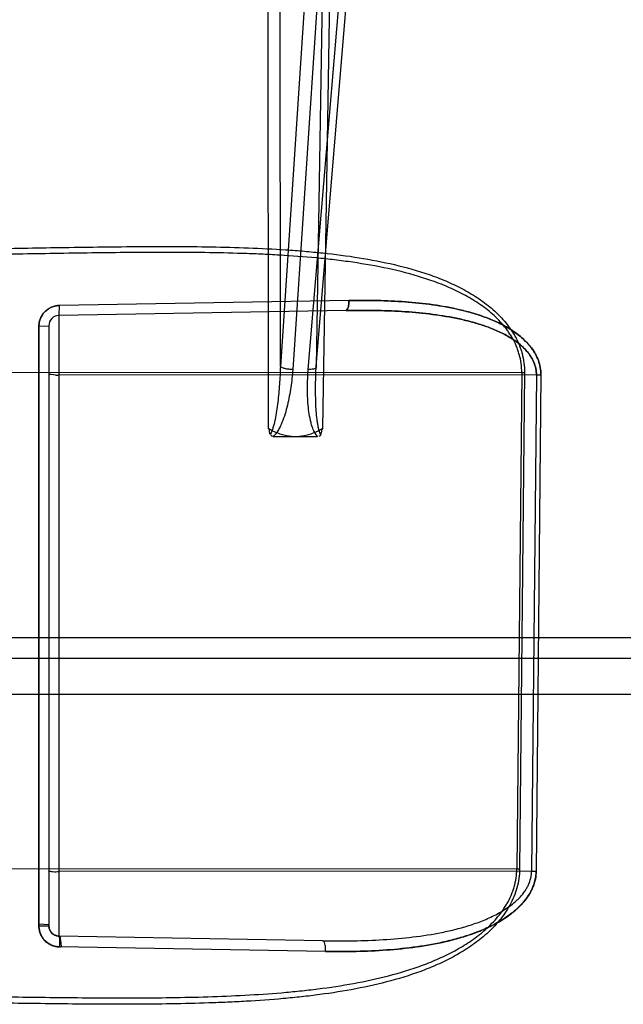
# Model space of a CAD drawing. Header units: millimetres. Extents: x 0 to 297, y 0 to 210.
# Tile 288 of 455: x 143.089 to 143.323, y 159.976 to 160.357. Entities that reach past the tile are written whole.
import ezdxf

# ---------------------------------------------------------------- set-up
doc = ezdxf.new("R2010")
doc.units = ezdxf.units.MM
doc.header["$LTSCALE"] = 16.335
doc.layers.add('INTFCLR_1', color=7, linetype='CONTINUOUS')
doc.layers.add('INTFCLR_144815', color=7, linetype='CONTINUOUS')

msp = doc.modelspace()

# ---------------------------------------------------------------- linework, layer by layer
at = {"layer": 'INTFCLR_1', "color": 9, "linetype": 'Continuous'}
for p, q in [((143.1045099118, 160.2420976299), (143.1046788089, 160.245940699)), ((143.2154849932, 160.2440311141), (143.1045099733, 160.2420940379)), ((143.1045099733, 160.0019568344), (143.1045099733, 160.2420940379)), ((143.096751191, 160.2379419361), (143.100579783, 160.2380946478)), ((143.0967545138, 160.0058035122), (143.096751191, 160.2379419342)), ((143.096751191, 160.2379419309), (143.0967545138, 160.0058035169)), ((143.100579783, 160.2380946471), (143.1005797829, 160.0059562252)), ((143.2834258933, 160.2199799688), (143.076579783, 160.2198421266)), ((143.2891090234, 160.2190673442), (143.1045099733, 160.2189443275)), ((143.2834258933, 160.2199799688), (143.2815399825, 160.027978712)), ((143.284502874, 160.2199799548), (143.2826254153, 160.0279786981)), ((143.2891090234, 160.2190673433), (143.2872684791, 160.0270661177)), ((143.2908628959, 160.2190673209), (143.2890354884, 160.0270660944)), ((143.2815399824, 160.027978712), (143.076579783, 160.0278421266)), ((143.287268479, 160.0270661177), (143.1045099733, 160.0269443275)), ((143.100579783, 160.0059562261), (143.0967545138, 160.0058035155)), ((143.2065316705, 160.0001760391), (143.1045099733, 160.0019568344)), ((143.2075975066, 159.9960239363), (143.104683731, 159.9978047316))]:
    msp.add_line(p, q, dxfattribs=at)
at = {"layer": 'INTFCLR_1', "color": 6, "linetype": 'Continuous'}
msp.add_line((143.2166038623, 160.2478724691), (143.104678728, 160.2459477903), dxfattribs=at)
at = {"layer": 'INTFCLR_1', "color": 7, "linetype": 'Continuous'}
for p, q in [((143.1005610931, 160.006342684), (143.0967168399, 160.0065764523)), ((143.0967545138, 160.0058035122), (143.100579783, 160.0059562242))]:
    msp.add_line(p, q, dxfattribs=at)
at = {"layer": 'INTFCLR_1', "color": 9, "linetype": 'Continuous'}
for centre, radius, start, end in [((143.104579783, 160.2380946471), 0.004, 90.9999999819, 180.0000000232), ((143.2839651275, 160.2755898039), 0.0556124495, 269.4444351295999, 270.554032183), ((143.2899872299, 160.3123096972), 0.0932464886, 269.4603735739, 270.5380653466), ((143.256268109, 160.0282423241), 0.0252732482, 354.9677313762, 359.4023666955), ((143.2820834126, 160.0834711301), 0.05549507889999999, 269.4389277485, 270.5595984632), ((143.2753152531, 160.0271996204), 0.0119539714, 354.3627565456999, 359.3601037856), ((143.2881532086, 160.1201314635), 0.0930695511, 269.4553317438, 270.543160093), ((143.104579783, 160.0059562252), 0.004, 179.9999999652, 269.0000000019)]:
    msp.add_arc(centre, radius, start, end, dxfattribs=at)
for points, knots in [([(143.0765797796, 160.267916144), (143.0859893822, 160.2680798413), (143.105203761, 160.2684120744), (143.1341301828, 160.2688147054), (143.1584733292, 160.2688082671), (143.1778043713, 160.2683117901), (143.1898104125, 160.2677125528), (143.1993676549, 160.2669954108), (143.2088258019, 160.2660988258), (143.2204969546, 160.2645919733), (143.2342555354, 160.2619506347), (143.2443267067, 160.2591213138), (143.2508466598, 160.2567483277), (143.2551221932, 160.2550280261), (143.2603283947, 160.2525939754), (143.2652996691, 160.2497044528), (143.2690802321, 160.2470646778), (143.272716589, 160.2441718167), (143.2760625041, 160.2408794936), (143.2785881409, 160.2376339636), (143.279906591, 160.2356509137), (143.2811325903, 160.2335769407), (143.2821888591, 160.2313916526), (143.2830450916, 160.2291084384), (143.2841228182, 160.2255680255), (143.2845269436, 160.2224516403), (143.2845028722, 160.2199799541)], [0, 0, 0, 0, 0.1235566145, 0.2523009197, 0.3798114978, 0.4431193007, 0.5061642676, 0.5376099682, 0.5689408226, 0.6308911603, 0.6920327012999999, 0.752745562, 0.7679518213, 0.7831117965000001, 0.8132424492, 0.8433241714, 0.8584671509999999, 0.8737428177, 0.9043052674, 0.9197932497, 0.927658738, 0.9355555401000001, 0.951412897, 0.9594409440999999, 0.9675478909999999, 1, 1, 1, 1]), ([(143.2834258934, 160.2199799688), (143.2834500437, 160.2223381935), (143.2830480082, 160.2253149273), (143.2819817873, 160.2286851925), (143.2811333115, 160.2308624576), (143.2800880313, 160.2329430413), (143.2788763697, 160.2349164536), (143.277568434, 160.2368105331), (143.2750593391, 160.2399128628), (143.2717449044, 160.2430488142), (143.2681453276, 160.2458049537), (143.2643758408, 160.2483372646), (143.259405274, 160.2511122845), (143.2531730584, 160.2539065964), (143.2445929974, 160.2570410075), (143.233476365, 160.2600337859), (143.2220920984, 160.2621249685), (143.2128243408, 160.2634053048), (143.2034115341, 160.264460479), (143.1939200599, 160.2652101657), (143.1843695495, 160.2657345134), (143.1747481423, 160.2661297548), (143.1578431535, 160.2665274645), (143.1336153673, 160.2665090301), (143.1049106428, 160.2661010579), (143.0858834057, 160.2657702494), (143.0765797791, 160.2656075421)], [0, 0, 0, 0, 0.0312892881, 0.03912751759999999, 0.0468991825, 0.06226888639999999, 0.0699343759, 0.0776117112, 0.0927934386, 0.1227942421, 0.1378533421, 0.1529191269, 0.1830069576, 0.2132472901, 0.2434466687, 0.304120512, 0.3657115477, 0.3969032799, 0.4282361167, 0.491366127, 0.5231874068, 0.5551359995, 0.6191214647, 0.74751942, 0.8765456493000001, 1, 1, 1, 1]), ([(143.096751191, 160.2379419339), (143.0967511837, 160.2384586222), (143.0968529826, 160.2394967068), (143.0973052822, 160.2409911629), (143.0980408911, 160.2423731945), (143.0990302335, 160.2435863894), (143.1002386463, 160.2445886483), (143.101617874, 160.2453400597), (143.1031166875, 160.2458132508), (143.1041587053, 160.2459316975), (143.1046788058, 160.245940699)], [0, 0, 0, 0, 0.1244054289, 0.2492602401, 0.3736517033, 0.4989701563, 0.6237950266, 0.7493186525, 0.8747542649, 1, 1, 1, 1]), ([(143.1046788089, 160.245940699), (143.1041583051, 160.2459316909), (143.1031149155, 160.2458130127), (143.1016172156, 160.2453396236), (143.1002368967, 160.2445875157), (143.0990303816, 160.2435865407), (143.0980397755, 160.2423714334), (143.0973048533, 160.2409905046), (143.0968527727, 160.2394949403), (143.096751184, 160.2384582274), (143.096751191, 160.2379419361)], [0, 0, 0, 0, 0.1253428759, 0.2510117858, 0.3759519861, 0.5014663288, 0.6260963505, 0.7510692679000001, 0.8756901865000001, 1, 1, 1, 1]), ([(143.2166039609, 160.2478778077), (143.2166066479, 160.2474017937), (143.2165354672, 160.2462878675), (143.2163608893, 160.2450195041), (143.2157814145, 160.2440294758), (143.2154851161, 160.2440239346)], [0, 0, 0, 0, 0.3432253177, 0.7863229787, 1, 1, 1, 1]), ([(143.2154851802, 160.244020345), (143.215782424, 160.2440259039), (143.2163584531, 160.2450209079), (143.2165361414, 160.2462874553), (143.2166066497, 160.2474017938), (143.2166039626, 160.2478778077)], [0, 0, 0, 0, 0.2142356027, 0.65697208, 1, 1, 1, 1]), ([(143.2908628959, 160.2190673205), (143.2908719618, 160.2200235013), (143.2907498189, 160.2214601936), (143.2903275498, 160.223320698), (143.2897499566, 160.2251155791), (143.2889539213, 160.226820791), (143.2879879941, 160.2284082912), (143.2869340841, 160.2299037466), (143.2854631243, 160.2316285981), (143.2835057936, 160.2334908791), (143.2814064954, 160.2351605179), (143.2784742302, 160.2371499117), (143.2753702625, 160.2388418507), (143.2721580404, 160.2402939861), (143.2688786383, 160.2416042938), (143.264689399, 160.2429966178), (143.2578542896, 160.2447921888), (143.2490981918, 160.2463657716), (143.2384011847, 160.2474594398), (143.227542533, 160.2479414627), (143.2202598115, 160.2479410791), (143.2166039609, 160.2478778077)], [0, 0, 0, 0, 0.0332024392, 0.0496843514, 0.0661828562, 0.0985967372, 0.1147123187, 0.1306710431, 0.1620782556, 0.193238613, 0.2243451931, 0.2551065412, 0.3161868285, 0.3467754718, 0.3774879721, 0.4387704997, 0.4999151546, 0.6227509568, 0.7471978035, 0.8730408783, 1, 1, 1, 1]), ([(143.2166039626, 160.2478778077), (143.2202529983, 160.2479409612), (143.2275094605, 160.2479415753), (143.2383259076, 160.2474637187), (143.2489993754, 160.2463789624), (143.257768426, 160.2448114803), (143.2646375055, 160.2430126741), (143.2688488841, 160.241615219), (143.2721387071, 160.2403023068), (143.2753562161, 160.2388490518), (143.2792344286, 160.2367363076), (143.2828279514, 160.23412896), (143.2854280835, 160.2316661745), (143.2872115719, 160.229582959), (143.2887462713, 160.2272613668), (143.289940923, 160.2247119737), (143.2907069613, 160.2219535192), (143.2908720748, 160.2200354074), (143.2908628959, 160.2190673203)], [0, 0, 0, 0, 0.1267344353, 0.2519146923, 0.3758166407, 0.4990558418, 0.5607759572, 0.6222703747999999, 0.6529930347, 0.6837437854, 0.7448341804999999, 0.8060486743, 0.8372678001, 0.8690228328, 0.9010716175, 0.9336231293, 0.96638095, 1, 1, 1, 1]), ([(143.2891090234, 160.219067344), (143.2891181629, 160.2199021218), (143.2889557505, 160.2215799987), (143.2881984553, 160.223984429), (143.2870129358, 160.2262102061), (143.2855009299, 160.2282226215), (143.2837447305, 160.2300291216), (143.2818054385, 160.2316476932), (143.2797258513, 160.2330981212), (143.2768109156, 160.234831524), (143.2737372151, 160.236296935), (143.2705616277, 160.2375527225), (143.267306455, 160.238689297), (143.2631509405, 160.2398937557), (143.2563693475, 160.2414435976), (143.2476894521, 160.2427925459), (143.2370910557, 160.2437171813), (143.2263288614, 160.2441148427), (143.2191098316, 160.2440872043), (143.2154851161, 160.2440239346)], [0, 0, 0, 0, 0.0299799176, 0.05999496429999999, 0.0899662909, 0.1201043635, 0.1500949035, 0.180248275, 0.2106829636, 0.2410496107, 0.3019582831, 0.3326908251, 0.3636656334, 0.4257446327, 0.4879443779, 0.6133831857, 0.74080885, 0.8698112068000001, 1, 1, 1, 1]), ([(143.2154851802, 160.244020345), (143.2191031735, 160.2440837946), (143.2262962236, 160.2441068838), (143.2370166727, 160.2437160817), (143.2475916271, 160.2427985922), (143.2562844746, 160.2414576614), (143.2630992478, 160.239903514), (143.2672773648, 160.2386970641), (143.2705424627, 160.237557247), (143.2737235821, 160.2363016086), (143.2775480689, 160.2344750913), (143.2811248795, 160.2322167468), (143.2837052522, 160.230056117), (143.2854787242, 160.2282515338), (143.2869990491, 160.2262292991), (143.2881889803, 160.2240073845), (143.2889503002, 160.2215958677), (143.2891223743, 160.2199123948), (143.2891090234, 160.2190673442)], [0, 0, 0, 0, 0.1299568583, 0.2582772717, 0.3851409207, 0.510994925, 0.5737762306, 0.6360730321, 0.6670554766, 0.6979501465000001, 0.7588646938, 0.8190360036, 0.8492437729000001, 0.8795733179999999, 0.9097065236, 0.9398058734, 0.9696470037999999, 1, 1, 1, 1]), ([(143.1045099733, 160.2189443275), (143.1040602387, 160.2189440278), (143.1029727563, 160.218737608), (143.100579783, 160.2196532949), (143.100579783, 160.2187916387)], [0, 0, 0, 0, 0.3429448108, 1, 1, 1, 1]), ([(143.2826254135, 160.0279787), (143.2826132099, 160.0267357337), (143.2824197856, 160.0242640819), (143.2816467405, 160.0206405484), (143.2804402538, 160.0171671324), (143.2788568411, 160.0138804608), (143.277271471, 160.0113102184), (143.275872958, 160.0093624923), (143.2736804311, 160.0065776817), (143.2699968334, 160.0027797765), (143.2654067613, 159.9991587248), (143.2615392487, 159.9965842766), (143.2575614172, 159.9942076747), (143.2534355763, 159.9920985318), (143.2492064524, 159.9902209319), (143.2427852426, 159.9876241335), (143.2328536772, 159.984458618), (143.2192454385, 159.9813960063), (143.2076854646, 159.9795715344), (143.1983148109, 159.9784423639), (143.1888345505, 159.9775051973), (143.1792940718, 159.9768284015), (143.1697041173, 159.9763468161), (143.1600491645, 159.975977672), (143.1479514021, 159.9756999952), (143.1285645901, 159.9755382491), (143.1047713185, 159.9756951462), (143.0858245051, 159.9759766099), (143.0765797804, 159.9761374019)], [0, 0, 0, 0, 0.0163892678, 0.0325702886, 0.0487253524, 0.0647521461, 0.08057802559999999, 0.0884739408, 0.0963582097, 0.1272986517, 0.1579356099, 0.1732686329, 0.1885347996, 0.219010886, 0.2342855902, 0.2495364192, 0.3103209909, 0.3714319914, 0.4333037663, 0.4645362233, 0.4958712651, 0.5589014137, 0.5906175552, 0.6224723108, 0.6862918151, 0.7501592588, 0.8780901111, 1, 1, 1, 1]), ([(143.0765797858, 159.9786203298), (143.0858541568, 159.9784580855), (143.104786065, 159.9781728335), (143.1332945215, 159.9779735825), (143.1572888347, 159.9782586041), (143.1763526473, 159.9790343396), (143.188196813, 159.9798296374), (143.1976156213, 159.9807139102), (143.2069227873, 159.9817809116), (143.2184035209, 159.9835069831), (143.2319419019, 159.9864138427), (143.2429368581, 159.9897622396), (143.2514170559, 159.9931894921), (143.2575559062, 159.9961927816), (143.262437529, 159.9991227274), (143.2656859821, 160.0014403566), (143.2674914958, 160.0028538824), (143.2701323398, 160.0050588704), (143.2730099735, 160.0078968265), (143.2755096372, 160.0110701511), (143.2768178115, 160.0129978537), (143.278034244, 160.0150005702), (143.2790915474, 160.0171027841), (143.2799600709, 160.019294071), (143.2810587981, 160.0226585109), (143.2815156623, 160.0256233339), (143.2815399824, 160.027978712)], [0, 0, 0, 0, 0.1236520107, 0.2524002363, 0.3800415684, 0.4434824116, 0.5067232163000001, 0.5382592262, 0.5695848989, 0.6316002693, 0.6929430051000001, 0.7540350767, 0.7845233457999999, 0.8147910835, 0.8450516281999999, 0.8602925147, 0.8679595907, 0.8756129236, 0.9061563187, 0.9215891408, 0.9293966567, 0.9371991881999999, 0.9528156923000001, 0.9606889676, 0.9685996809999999, 1, 1, 1, 1]), ([(143.100579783, 160.0267916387), (143.100579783, 160.0272596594), (143.102772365, 160.026580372), (143.1036662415, 160.0269437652), (143.1045099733, 160.0269443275)], [0, 0, 0, 0, 0.356790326, 1, 1, 1, 1]), ([(143.2065316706, 160.0001760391), (143.2104524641, 160.0001076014), (143.2182461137, 160.0000881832), (143.2298599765, 160.000509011), (143.2413136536, 160.0014995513), (143.2507293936, 160.002944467), (143.2572095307, 160.0044013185), (143.2608747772, 160.0053889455), (143.2645026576, 160.0064892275), (143.2680652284, 160.0077751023), (143.2715202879, 160.0092876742), (143.2748583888, 160.0109561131), (143.2780340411, 160.0129037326), (143.2805721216, 160.0149193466), (143.2819341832, 160.0161759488), (143.2832278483, 160.0175083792), (143.2843975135, 160.0189572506), (143.2853917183, 160.0205221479), (143.2862443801, 160.0221507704), (143.2868667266, 160.0238879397), (143.2871995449, 160.025688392), (143.2872633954, 160.0266054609), (143.287268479, 160.0270661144)], [0, 0, 0, 0, 0.1291581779, 0.2566434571, 0.3826514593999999, 0.5076304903, 0.5700397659, 0.6013167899, 0.6326382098, 0.6948929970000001, 0.7259156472, 0.7568142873, 0.8177825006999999, 0.8481573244, 0.8634224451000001, 0.8787903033, 0.9093059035, 0.9245294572, 0.9397921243, 0.9698045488, 0.9848266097, 1, 1, 1, 1]), ([(143.2890354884, 160.0270660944), (143.2890255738, 160.0260283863), (143.2887941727, 160.0239512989), (143.2878675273, 160.0209844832), (143.2864708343, 160.0182407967), (143.2847247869, 160.0157609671), (143.2827213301, 160.0135339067), (143.28052949, 160.0115378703), (143.2781942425, 160.0097467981), (143.2749484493, 160.0076109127), (143.2706801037, 160.0053379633), (143.26622561, 160.0034863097), (143.2625850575, 160.0022125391), (143.258904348, 160.0010664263), (143.2523815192, 159.9993669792), (143.2428616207, 159.9976628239), (143.2312469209, 159.9964767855), (143.2194676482, 159.995954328), (143.2115643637, 159.9959552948), (143.2075975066, 159.9960239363)], [0, 0, 0, 0, 0.0330716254, 0.06608522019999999, 0.0985391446, 0.1307900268, 0.1624655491, 0.1938182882, 0.2251344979, 0.2561583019, 0.3175584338, 0.3789040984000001, 0.4097131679, 0.4404524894, 0.5017351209, 0.6244039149, 0.7482063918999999, 0.8735636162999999, 1, 1, 1, 1]), ([(143.2075975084, 159.9960239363), (143.2115525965, 159.9959554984), (143.2194162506, 159.9959541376), (143.2311359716, 159.9964703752), (143.2426977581, 159.9976415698), (143.2521972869, 159.9993283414), (143.2587239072, 160.00101559), (143.2624182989, 160.0021575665), (143.2660843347, 160.0034314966), (143.2696806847, 160.0049176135), (143.2731598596, 160.0066580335), (143.2765408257, 160.0085872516), (143.2797482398, 160.0108356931), (143.2822902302, 160.0131376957), (143.2836600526, 160.0145770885), (143.2849700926, 160.0161135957), (143.2861485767, 160.0177785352), (143.2871465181, 160.0195669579), (143.2880090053, 160.0214428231), (143.288632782, 160.0234321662), (143.2889664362, 160.0254887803), (143.289030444, 160.02653813), (143.2890354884, 160.0270660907)], [0, 0, 0, 0, 0.1260536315, 0.2505161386, 0.3736723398, 0.4961397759, 0.5575219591, 0.5883713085, 0.6193393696, 0.6811826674, 0.7121938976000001, 0.7432499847, 0.8051942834, 0.8365047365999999, 0.8523846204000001, 0.8684833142, 0.9008270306, 0.9171659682, 0.933688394, 0.9665703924, 0.9831749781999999, 1, 1, 1, 1]), ([(143.1045099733, 160.0019568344), (143.1045514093, 160.0019561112), (143.1045793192, 160.0017277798), (143.1046342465, 160.0014319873), (143.1046641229, 160.0007980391), (143.1046929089, 159.9999627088), (143.1046992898, 159.9989312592), (143.1046911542, 159.9981807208), (143.104683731, 159.9978047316)], [0, 0, 0, 0, 0.0298081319, 0.1164303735, 0.2629323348, 0.4589876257, 0.7295102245, 1, 1, 1, 1]), ([(143.2075975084, 159.9960239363), (143.2076110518, 159.9965270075), (143.207562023, 159.9977261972), (143.2074063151, 159.9990557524), (143.2068414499, 160.0001706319), (143.2065316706, 160.0001760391)], [0, 0, 0, 0, 0.3406089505, 0.7903051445, 1, 1, 1, 1])]:
    msp.add_open_spline(points, degree=3, knots=knots, dxfattribs=at)
at = {"layer": 'INTFCLR_1', "color": 7, "linetype": 'Continuous'}
for points, knots in [([(143.0967168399, 160.0065764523), (143.096666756, 160.0060630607), (143.0967764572, 160.0050226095), (143.0971667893, 160.0027371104), (143.098445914, 160.0006454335), (143.1002401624, 159.9991589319), (143.1016211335, 159.9984059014), (143.1031188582, 159.9979326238), (143.1041627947, 159.9978137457), (143.104683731, 159.9978047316)], [0, 0, 0, 0, 0.1172017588, 0.2351105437, 0.5267661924, 0.6451498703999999, 0.7630181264, 0.8816200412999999, 1, 1, 1, 1]), ([(143.1054617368, 159.997754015), (143.1049436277, 159.9977134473), (143.1038985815, 159.9978402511), (143.1023601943, 159.998123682), (143.1006765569, 159.9988524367), (143.0991990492, 159.9999554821), (143.0980456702, 160.001371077), (143.0973093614, 160.0027526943), (143.0968565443, 160.0042476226), (143.0967545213, 160.0052863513), (143.0967545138, 160.0058035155)], [0, 0, 0, 0, 0.1177825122, 0.2362078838, 0.353881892, 0.5302427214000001, 0.648152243, 0.7652289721, 0.8827910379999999, 1, 1, 1, 1]), ([(143.0967545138, 160.005803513), (143.0967547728, 160.0050564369), (143.096969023, 160.0035517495), (143.0979088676, 160.0014769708), (143.0993993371, 159.9997381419), (143.1016344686, 159.9982683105), (143.1035479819, 159.9978249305), (143.1046837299, 159.9978047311)], [0, 0, 0, 0, 0.1803810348, 0.361244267, 0.5430015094, 0.7257310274, 1, 1, 1, 1]), ([(143.1045099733, 160.0019568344), (143.1042517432, 160.0019613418), (143.1034799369, 160.0020491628), (143.1022626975, 160.0025718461), (143.1008928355, 160.0039654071), (143.1004752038, 160.0054547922), (143.1005610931, 160.006342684)], [0, 0, 0, 0, 0.1185272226, 0.35449447, 0.5906190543, 1, 1, 1, 1]), ([(143.100579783, 160.0059562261), (143.1005797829, 160.0056976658), (143.1006542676, 160.0049237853), (143.1011563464, 160.003697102), (143.1025262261, 160.002304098), (143.1040071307, 160.0018613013), (143.1048956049, 160.0019314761)], [0, 0, 0, 0, 0.1186672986, 0.3548146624, 0.5909612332, 1, 1, 1, 1]), ([(143.1054617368, 159.997754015), (143.1054331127, 159.9981338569), (143.1053694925, 159.998892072), (143.105265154, 159.9999331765), (143.1051571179, 160.0007743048), (143.1050682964, 160.0014134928), (143.1049846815, 160.001705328), (143.1049371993, 160.0019349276), (143.1048956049, 160.0019314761)], [0, 0, 0, 0, 0.2701390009, 0.5407714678, 0.7370734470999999, 0.88376543, 0.9704008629, 1, 1, 1, 1])]:
    msp.add_open_spline(points, degree=3, knots=knots, dxfattribs=at)
at = {"layer": 'INTFCLR_144815', "color": 9, "linetype": 'Continuous'}
for p, q in [((143.2119809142, 160.551333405), (143.1901140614, 160.2224120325)), ((143.2168954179, 160.55256341), (143.1948650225, 160.2211820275)), ((143.2008965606, 160.2211820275), (143.2285625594, 160.55256341)), ((143.2039402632, 160.2224120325), (143.2314008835, 160.551333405)), ((143.2092437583, 160.5474730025), (143.2039402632, 160.2224120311)), ((143.2064664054, 160.1984476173), (143.212142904, 160.5475776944)), ((143.1851972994, 160.5398568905), (143.1854134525, 160.1984476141)), ((143.1901140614, 160.222412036), (143.1898948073, 160.5397521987)), ((143.428315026, 160.117378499), (142.5728823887, 160.1173784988)), ((142.5808811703, 160.1095181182), (143.4225953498, 160.1095181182))]:
    msp.add_line(p, q, dxfattribs=at)
at = {"layer": 'INTFCLR_144815', "color": 6, "linetype": 'Continuous'}
for p, q in [((143.187373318, 160.1952984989), (143.2045065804, 160.1952984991)), ((143.4493093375, 160.0954764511), (142.5494605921, 160.0954764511))]:
    msp.add_line(p, q, dxfattribs=at)
at = {"layer": 'INTFCLR_144815', "color": 9, "linetype": 'Continuous'}
for points, knots in [([(143.1901140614, 160.2224120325), (143.1900380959, 160.2200906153), (143.1898604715, 160.2166116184), (143.1894831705, 160.2119918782), (143.1891215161, 160.208555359), (143.1886664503, 160.205157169), (143.1881816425, 160.2023634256), (143.1877006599, 160.2001722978), (143.1871633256, 160.1982310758), (143.1866900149, 160.1968016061), (143.1861473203, 160.1960630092)], [0, 0, 0, 0, 0.2599785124, 0.3897898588, 0.5187808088, 0.6467276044, 0.7734346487, 0.8362030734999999, 0.8974105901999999, 1, 1, 1, 1]), ([(143.1948650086, 160.2211820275), (143.194711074, 160.2188665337), (143.1943514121, 160.2153938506), (143.1935938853, 160.2108015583), (143.1928664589, 160.2073744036), (143.1919487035, 160.2039796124), (143.1909766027, 160.2011946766), (143.1900079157, 160.1990204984), (143.1889950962, 160.1971575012), (143.1880706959, 160.1959065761), (143.187373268, 160.1952984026)], [0, 0, 0, 0, 0.2543163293, 0.38211097, 0.5099607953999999, 0.6381010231, 0.767276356, 0.8328131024, 0.8985899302, 1, 1, 1, 1]), ([(143.1948650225, 160.2211820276), (143.1943667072, 160.2211780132), (143.1933569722, 160.2212307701), (143.1919487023, 160.2214719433), (143.1908417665, 160.221836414), (143.1902551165, 160.2222056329), (143.1901140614, 160.2224120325)], [0, 0, 0, 0, 0.2983754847, 0.6045045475, 0.8503159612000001, 1, 1, 1, 1]), ([(143.204506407, 160.1952986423), (143.2035058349, 160.196301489), (143.2026773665, 160.1982134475), (143.2017866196, 160.201186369), (143.2012315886, 160.2039909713), (143.200686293, 160.20853019), (143.200490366, 160.2142825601), (143.2007045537, 160.2188820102), (143.200896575, 160.2211820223)], [0, 0, 0, 0, 0.1598204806, 0.2237984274, 0.3519341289, 0.4809963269, 0.7396162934, 1, 1, 1, 1]), ([(143.2039402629, 160.2224120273), (143.204026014, 160.2222833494), (143.2040543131, 160.2218863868), (143.2035203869, 160.2215551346), (143.2025056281, 160.2212303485), (143.2015625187, 160.2211766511), (143.2008965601, 160.2211820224)], [0, 0, 0, 0, 0.1247542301, 0.2585643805, 0.4627015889, 1, 1, 1, 1]), ([(143.2057324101, 160.1960633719), (143.2052483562, 160.1968068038), (143.2048961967, 160.1982342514), (143.2045206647, 160.2001608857), (143.2042199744, 160.2023529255), (143.2039645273, 160.2051545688), (143.2037307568, 160.2097147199), (143.2036804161, 160.2154780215), (143.2038251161, 160.2200965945), (143.2039402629, 160.2224120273)], [0, 0, 0, 0, 0.1001607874, 0.1607358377, 0.222875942, 0.3495061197, 0.4784235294, 0.7382545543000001, 1, 1, 1, 1])]:
    msp.add_open_spline(points, degree=3, knots=knots, dxfattribs=at)
at = {"layer": 'INTFCLR_144815', "color": 7, "linetype": 'Continuous'}
for points, knots in [([(143.1854134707, 160.1984476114), (143.1861524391, 160.1980090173), (143.1876039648, 160.1972244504), (143.1898004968, 160.1963265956), (143.1919084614, 160.195720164), (143.1939427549, 160.1953747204), (143.1952818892, 160.1952969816), (143.1959399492, 160.195298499)], [0, 0, 0, 0, 0.2318507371, 0.4443420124, 0.6390096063, 0.8224511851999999, 1, 1, 1, 1]), ([(143.1959399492, 160.195298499), (143.1966097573, 160.19529787), (143.1979648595, 160.1953765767), (143.2000110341, 160.1957293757), (143.2021066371, 160.196337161), (143.2042878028, 160.1972303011), (143.205727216, 160.1980102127), (143.2064664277, 160.1984476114)], [0, 0, 0, 0, 0.1807180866, 0.365283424, 0.5591086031, 0.7682572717, 1, 1, 1, 1])]:
    msp.add_open_spline(points, degree=3, knots=knots, dxfattribs=at)
at = {"layer": 'INTFCLR_144815', "color": 6, "linetype": 'Continuous'}
for points, knots in [([(143.1861472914, 160.1960632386), (143.1860765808, 160.1964760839), (143.1858763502, 160.1972315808), (143.1857712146, 160.1982334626), (143.1854134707, 160.1984476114)], [0, 0, 0, 0, 0.5011458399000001, 1, 1, 1, 1]), ([(143.2064664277, 160.1984476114), (143.2061600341, 160.198264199), (143.2060125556, 160.1972880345), (143.2058135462, 160.1965358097), (143.205732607, 160.1960632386)], [0, 0, 0, 0, 0.4268678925, 1, 1, 1, 1])]:
    msp.add_open_spline(points, degree=3, knots=knots, dxfattribs=at)
for points in [[(143.205732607, 160.1960632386), (143.2056725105, 160.1957121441), (143.2053004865, 160.1953418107), (143.2049442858, 160.1953418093)], [(143.187373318, 160.195298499), (143.1870179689, 160.1952985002), (143.186419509, 160.1952780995), (143.1863595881, 160.1956283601)]]:
    msp.add_open_spline(points, degree=3, dxfattribs=at)

doc.saveas('drawing.dxf')
